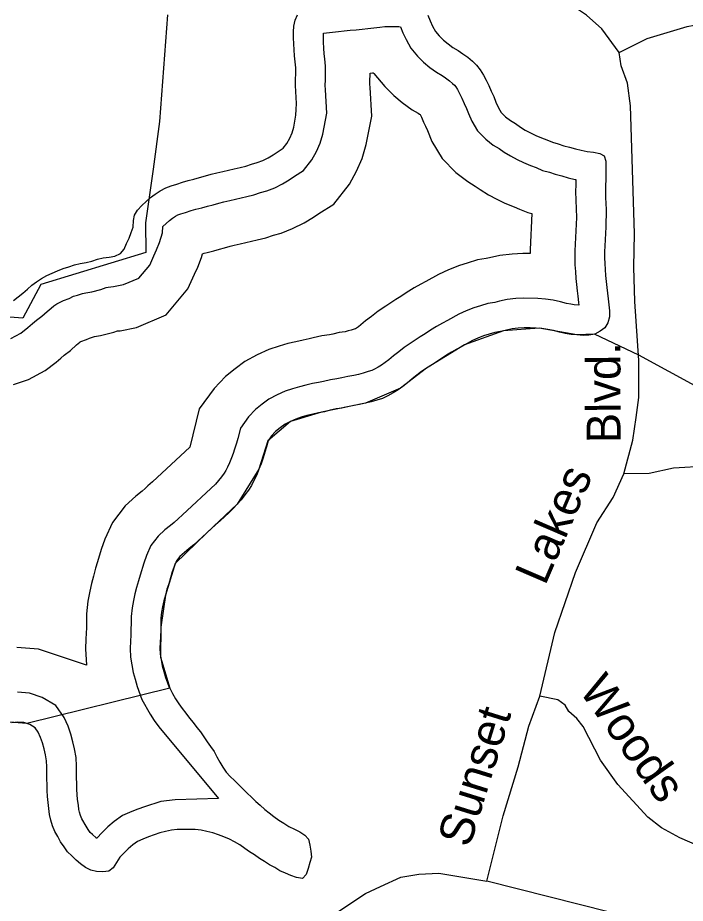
# Model space of a CAD drawing. Extents: x 2104537 to 2336408, y 34176 to 229611.
# Drawn here: x 2141453 to 2142926, y 49325 to 51279 of the extents above; entities that cross this region are included whole.
import ezdxf

# ---------------------------------------------------------------- set-up
doc = ezdxf.new("R2010")
doc.units = 0
for name, color, linetype in [('Exist Boundary Political City Limit New', 7, 'Continuous'), ('Exist Hydrographic Buffer Line', 7, 'Continuous'), ('Exist Hydrographic River Shore', 7, 'Continuous'), ('Exist Road Non-System Type 51', 7, 'Continuous'), ('Exist Road Non-System Type 51 Label', 7, 'Continuous'), ('Map Preparation Boundary City Limit Buffer Line', 7, 'Continuous')]:
    doc.layers.add(name, color=color, linetype=linetype)

msp = doc.modelspace()

# ---------------------------------------------------------------- linework, layer by layer
at = {"layer": 'Exist Boundary Political City Limit New'}
for points in [[(2141783.2, 51285.4), (2141766, 51049.7), (2141751.8, 50945.2), (2141735.2, 50826.6), (2141735.8, 50761.2), (2141503.8, 50690.6), (2141464, 50615.8), (2141330.8, 50626.1), (2141224.2, 50573), (2141168.8, 50523.4), (2141060, 50481.6), (2141009.8, 50584), (2141041, 50613.9), (2140865, 50677.5), (2140774.8, 50713.6), (2140711.5, 50695.5), (2140639.2, 50713.6), (2140558, 50749.7), (2140561.5, 50750.9), (2139465.2, 51028.2)], [(2142955.8, 50462.5), (2142823.8, 50534.1), (2142726, 50580.9), (2142687, 50579.3), (2142603.2, 50593.6), (2142525, 50588), (2142439, 50556.9), (2142355.2, 50505.3), (2142297.8, 50461.7), (2142220.2, 50428.2), (2142123.5, 50408.4), (2142054.8, 50388.1), (2142005.2, 50345.4), (2141985.2, 50282.8), (2141937.2, 50205.6), (2141870.5, 50142.3), (2141800.8, 50074.2), (2141778.8, 50004.6), (2141768.5, 49934.2), (2141768.2, 49868.1), (2141788.5, 49799.1), (2141473, 49721.3), (2141310.2, 49733.8)]]:
    msp.add_lwpolyline(points, dxfattribs=at)
at = {"layer": 'Exist Hydrographic Buffer Line'}
for points in [[(2142135.1, 51068.4), (2142132.2, 51119.9), (2142131.7, 51130.6), (2142131.9, 51141.3), (2142132.1, 51155.2), (2142132, 51172.4), (2142130.4, 51188), (2142129.5, 51199.5), (2142128.8, 51211.9), (2142128, 51225), (2142127.4, 51236.5), (2142127.4, 51245), (2142134.6, 51245.8), (2142147.4, 51247.2), (2142160.5, 51248.5), (2142173.4, 51249.9), (2142186.4, 51251.3), (2142199.6, 51252.7), (2142212.8, 51254.1), (2142225.7, 51255.5), (2142238.7, 51256.9), (2142251.8, 51258.2), (2142263.4, 51259.5), (2142272.4, 51260), (2142283.1, 51259.8), (2142293.8, 51259.6), (2142297.5, 51259.2), (2142302.8, 51246.1), (2142309.8, 51230.9), (2142320.3, 51211.7), (2142335, 51194.1), (2142348.5, 51181), (2142362.1, 51169.6), (2142377.3, 51158.6), (2142389.6, 51151.4), (2142397.1, 51146.2), (2142405.5, 51139.9), (2142412.6, 51134.1), (2142416.9, 51129.9), (2142419.6, 51126.6), (2142423.2, 51120.6), (2142427.9, 51111.5), (2142432.8, 51101.5), (2142438.2, 51089.6), (2142443.1, 51079), (2142447.7, 51067.7), (2142455, 51050.6), (2142467.8, 51029.2), (2142485.6, 51011.3), (2142502.3, 50998.1), (2142515.4, 50990.1), (2142526.4, 50982.6), (2142540.6, 50974), (2142554.9, 50966.5), (2142568.9, 50959.5), (2142584.3, 50952.9), (2142596.7, 50948.4), (2142611.1, 50942.2), (2142626.4, 50938), (2142638.7, 50933.8), (2142653.2, 50929.8), (2142667.5, 50925.9), (2142682.7, 50922.4), (2142684.8, 50922), (2142684.5, 50910.6), (2142683.9, 50895.8), (2142685.7, 50838.5)], [(2142234.1, 51061.6), (2142230.5, 51125.4), (2142230.1, 51132.4), (2142230.3, 51139.4), (2142230.6, 51154.5), (2142230.5, 51157), (2142236.1, 51157.6), (2142237.6, 51157.8), (2142238.5, 51156.1), (2142262.7, 51127), (2142282.6, 51107.8), (2142301.4, 51092), (2142323.5, 51076), (2142336.6, 51068.3), (2142339.5, 51066.4), (2142341, 51065.2), (2142343.8, 51059.6), (2142348.7, 51048.7), (2142352.8, 51039.7), (2142356.9, 51029.9), (2142367, 51005.9), (2142389.5, 50968.3), (2142420, 50937.7), (2142445.9, 50917.3), (2142462.1, 50907.3), (2142473.1, 50899.9), (2142491.9, 50888.4), (2142510.2, 50878.8), (2142527.6, 50870.1), (2142548.1, 50861.4), (2142560.5, 50856.9), (2142578.5, 50849.2), (2142587.5, 50846.7)], [(2141437.9, 50571.3), (2141459.6, 50583.1), (2141475.5, 50595.4), (2141485.5, 50604.1), (2141494.8, 50611.3), (2141506.3, 50620.5), (2141518, 50630.6), (2141526.7, 50638.4), (2141532.7, 50643.3), (2141539.2, 50647.5), (2141546.7, 50651.5), (2141554.3, 50655.1), (2141566.5, 50659.7), (2141576.4, 50664.3), (2141585.1, 50666.9), (2141596.1, 50670.4), (2141603.6, 50672.2), (2141616.8, 50674.3), (2141636.1, 50679), (2141648.1, 50683.6), (2141652.6, 50684.6), (2141664.4, 50685.9), (2141686.5, 50690.1), (2141720.1, 50704.4), (2141744.2, 50733.3), (2141753.3, 50753.7), (2141759.4, 50767.1), (2141765.6, 50783.1), (2141772.3, 50804.1), (2141773.5, 50818.2), (2141780.5, 50824.8), (2141787.8, 50831.2), (2141794.9, 50836.7), (2141801.2, 50840.9), (2141806.7, 50843.8), (2141813, 50846.2), (2141823.4, 50849.4), (2141835.7, 50853.3), (2141845.8, 50856.3), (2141859.4, 50859.5), (2141872, 50863.5), (2141884.1, 50866.4), (2141896.6, 50870.1), (2141907.7, 50872.7), (2141920.8, 50875.8), (2141933.3, 50878.8), (2141945.9, 50881.8), (2141958.8, 50884.8), (2141974.2, 50888.5), (2141988.4, 50893), (2142002.7, 50897.2), (2142020.1, 50903.9), (2142037.3, 50912.3), (2142052.3, 50921.6), (2142063.7, 50929.2), (2142083.4, 50941.8), (2142102.2, 50965.7), (2142112.1, 50984), (2142120.5, 51002.5), (2142126.1, 51022.4), (2142135.1, 51068.4)], [(2141443.4, 50469.6), (2141476.9, 50480.4), (2141513.7, 50500.5), (2141537.9, 50519.2), (2141547.9, 50527.9), (2141555.8, 50534), (2141569.4, 50544.9), (2141583.1, 50556.8), (2141590.2, 50563.1), (2141591, 50563.6), (2141592.6, 50564.3), (2141604.8, 50569), (2141611.2, 50572), (2141614, 50572.8), (2141622.8, 50575.6), (2141622.8, 50575.6), (2141636, 50577.7), (2141665.4, 50584.8), (2141673.4, 50587.9), (2141678.8, 50588.4), (2141715.2, 50595.4), (2141780.5, 50623.1), (2141828.6, 50680.8), (2141843, 50713.3), (2141850.1, 50728.8), (2141858.4, 50750.2), (2141860.9, 50758), (2141864.7, 50759.3), (2141871, 50761.1), (2141885.8, 50764.6), (2141898.3, 50768.6), (2141909.3, 50771.2), (2141921.8, 50774.9), (2141930.3, 50776.9), (2141943.7, 50780.1), (2141956.2, 50783.1), (2141968.5, 50786), (2141981.4, 50789), (2142000.5, 50793.6), (2142017.4, 50799), (2142034.3, 50803.9), (2142059.5, 50813.6), (2142085, 50826.1), (2142105.6, 50838.9), (2142117.5, 50846.8), (2142150.4, 50867.9), (2142184.8, 50911.5), (2142200.3, 50940.2), (2142213.2, 50968.5), (2142222, 50999.5), (2142234.1, 51061.6)], [(2142587.5, 50846.7), (2142584, 50767.8), (2142583.8, 50758.5), (2142567.5, 50758.8), (2142544.2, 50757.5), (2142516.6, 50754.6), (2142493.7, 50749.2), (2142486.7, 50747.5), (2142467.5, 50744.5), (2142444.9, 50737.2), (2142428, 50732.3), (2142403.6, 50722.9), (2142381.8, 50712.5), (2142353.7, 50697.2), (2142342.4, 50690.8), (2142327.7, 50682.8), (2142310.2, 50671.9), (2142298.3, 50664), (2142287.3, 50657), (2142276.3, 50649.6), (2142265.4, 50642.6), (2142248.2, 50631.2), (2142233.4, 50619.7), (2142220.6, 50609.8), (2142210.2, 50601.1), (2142205, 50597), (2142200.7, 50594), (2142198.1, 50592.3), (2142197.3, 50592.1), (2142188.8, 50589.4), (2142182, 50587.7), (2142175.5, 50586.2), (2142162.6, 50584.2), (2142148.2, 50580.8), (2142141, 50579.5), (2142123.8, 50576.7), (2142105.1, 50572.3), (2142096.1, 50570.2), (2142083.2, 50567.8), (2142066.5, 50563.9), (2142049.3, 50559.8), (2142029.9, 50554.1), (2142007.1, 50546.6), (2141981.6, 50535.1), (2141954, 50520.1), (2141932.9, 50504.2), (2141911.2, 50487.4), (2141886.3, 50460.7), (2141853.6, 50415.7), (2141832.9, 50331.3)], [(2142685.7, 50838.5), (2142682.4, 50764.6), (2142682.1, 50749), (2142682.6, 50733.5), (2142683.4, 50718.7), (2142684.6, 50703.9), (2142686, 50690), (2142687.5, 50676.5), (2142688.9, 50664.3), (2142690.3, 50650.7), (2142691.1, 50644.8), (2142681, 50645.5), (2142673.2, 50646.7), (2142664.2, 50648.7), (2142650.5, 50652.4), (2142634.2, 50655.7), (2142617.6, 50658.1), (2142600.5, 50659.7), (2142569.3, 50660.3), (2142552.1, 50659.4), (2142533.2, 50657.4), (2142516.3, 50653.4), (2142505.8, 50650.9), (2142490.4, 50648.5), (2142473.8, 50643.2), (2142459.5, 50638.9), (2142442.5, 50632.4), (2142426.6, 50624.8), (2142401.4, 50611.1), (2142390.1, 50604.7), (2142377.3, 50597.7), (2142363.5, 50589.2), (2142352.2, 50581.6), (2142341.2, 50574.6), (2142330.2, 50567.3), (2142319.3, 50560.3), (2142305.8, 50551.3), (2142293.7, 50541.9), (2142282.4, 50533.1), (2142272, 50524.4), (2142263.7, 50518), (2142255.8, 50512.4), (2142248.2, 50507.5), (2142240.5, 50503.3), (2142234.3, 50500.4), (2142226.3, 50498), (2142215.1, 50494.5), (2142204.9, 50492), (2142194.6, 50489.6), (2142181.7, 50487.5), (2142168.2, 50484.4), (2142157.4, 50482.4), (2142142.9, 50480.1), (2142127.7, 50476.5), (2142116.4, 50473.8), (2142103.5, 50471.5), (2142089.1, 50468.1), (2142074.5, 50464.6), (2142059.2, 50460.1), (2142042.8, 50454.7), (2142025.4, 50446.9), (2142007.4, 50437.1), (2141992.6, 50425.9), (2141977.7, 50414.4), (2141962.3, 50397.9), (2141944.6, 50373.5), (2141938.9, 50350.1), (2141935.6, 50340), (2141931.6, 50326.9), (2141928.7, 50317.1), (2141924.6, 50307.6), (2141920.3, 50296.6), (2141915.9, 50287.5), (2141912.1, 50279.6), (2141908.5, 50274.2), (2141902.4, 50265.9), (2141889.2, 50249.3)], [(2141832.9, 50331.3), (2141750.2, 50254.5), (2141740.5, 50245.8), (2141734.1, 50239.9), (2141727.4, 50234.5), (2141713.5, 50222.9), (2141689.9, 50201.7), (2141662, 50165.1), (2141645.3, 50128.6), (2141637.5, 50105.3), (2141629.4, 50077.9), (2141625, 50064), (2141620.2, 50046.5), (2141616.1, 50030.3), (2141612.4, 50013.5), (2141607.8, 49991.6), (2141605.1, 49963.2), (2141604.7, 49944), (2141604.5, 49932.8), (2141604, 49920.7), (2141603.4, 49907.8), (2141602.5, 49886.4), (2141604.5, 49849.9)], [(2141889.2, 50249.3), (2141816.5, 50181.8), (2141806.8, 50173.1), (2141798.5, 50165.3), (2141789.8, 50158.4), (2141778, 50148.5), (2141762.6, 50134.7), (2141746.9, 50114.2), (2141737, 50092.4), (2141731.4, 50075.6), (2141723.5, 50049), (2141719.4, 50036.2), (2141715.4, 50021.3), (2141711.8, 50007.4), (2141708.6, 49992.9), (2141705.3, 49976.9), (2141703.4, 49957.6), (2141703.1, 49942.1), (2141702.9, 49929.7), (2141702.3, 49916.4), (2141701.8, 49903.4), (2141701, 49887), (2141702.1, 49867.8), (2141704.5, 49850.8), (2141708, 49833.8), (2141712, 49819), (2141716.4, 49803.3), (2141726.6, 49774.4)], [(2141604.5, 49849.9), (2141498.9, 49885.7), (2141450.9, 49889.1)], [(2141768.7, 49549.4), (2141732.7, 49537.8), (2141718.4, 49532.5), (2141704.5, 49527.2), (2141684.6, 49518.5), (2141666.2, 49505.4), (2141652.2, 49493.2), (2141640.4, 49481.5), (2141627.1, 49467.7), (2141625.8, 49468.8), (2141618.2, 49476.2), (2141613.2, 49481.2), (2141608.7, 49487.4), (2141603.8, 49494.6), (2141594.6, 49511.3), (2141591.8, 49518.3), (2141589.2, 49526.1), (2141587.9, 49531.9), (2141586.9, 49541.5), (2141585.2, 49553.8), (2141584.4, 49564.5), (2141583.7, 49576), (2141583.3, 49589.2), (2141582.6, 49601.5), (2141582.6, 49612.2), (2141582.9, 49626.9), (2141581.8, 49646.5), (2141578.4, 49665.2), (2141574.9, 49680.7), (2141570.6, 49697.6), (2141564.2, 49715.5), (2141555.4, 49734.5), (2141537.4, 49761.3), (2141506.9, 49779), (2141479.3, 49788.4), (2141452.5, 49790.3)], [(2141726.6, 49774.4), (2141745.2, 49742.1), (2141754, 49728.3), (2141764.1, 49714.3), (2141896.3, 49555.6)], [(2141896.3, 49555.6), (2141800.4, 49552.8), (2141768.7, 49549.4)]]:
    msp.add_lwpolyline(points, dxfattribs=at)
at = {"layer": 'Exist Hydrographic River Shore'}
for points in [[(2142066.4, 51063.8), (2142067.6, 51076.9), (2142067.9, 51090), (2142067.5, 51103.2), (2142066.7, 51116.3), (2142066, 51129.4), (2142066.3, 51142.6), (2142066.5, 51155.7), (2142066.4, 51168.8), (2142065, 51181.9), (2142064, 51195.1), (2142063.3, 51208.2), (2142062.5, 51221.4), (2142061.8, 51234.5), (2142061.7, 51247.6), (2142062.6, 51260.7), (2142065.5, 51273.8), (2142070.7, 51285.2)], [(2142358.1, 51284.6), (2142363.1, 51272), (2142368.4, 51260.4), (2142374.8, 51248.8), (2142383.1, 51238.8), (2142392.5, 51229.8), (2142402.5, 51221.4), (2142413.1, 51213.6), (2142424.8, 51206.8), (2142435.5, 51199.4), (2142445.9, 51191.7), (2142456.2, 51183.3), (2142465.5, 51174.2), (2142473.5, 51164.2), (2142480.5, 51152.6), (2142486.5, 51141), (2142492.2, 51129.4), (2142497.9, 51116.8), (2142503.3, 51105.2), (2142508.3, 51093), (2142513.6, 51080.4), (2142520, 51069.8), (2142529.3, 51060.4), (2142540, 51052), (2142551, 51045.3), (2142562, 51037.8), (2142573, 51031), (2142584.7, 51024.9), (2142596.4, 51019.1), (2142608.5, 51014), (2142620.8, 51009.5), (2142632.9, 51004.3), (2142645.6, 51000.8), (2142658, 50996.6), (2142670.7, 50993.1), (2142683.5, 50989.5), (2142696.2, 50986.7), (2142709.3, 50984.1), (2142723.7, 50982.2), (2142737.1, 50979.3), (2142746.8, 50974.2), (2142750.9, 50962.6), (2142750.6, 50948.9), (2142750.3, 50934.8), (2142750.4, 50921.6), (2142750.1, 50908.5), (2142749.6, 50895.4), (2142750, 50882.3), (2142750.4, 50869.1), (2142751.1, 50856), (2142751.2, 50842.9), (2142750.9, 50829.8), (2142750.3, 50816.6), (2142749.7, 50803.5), (2142748.8, 50788.8)], [(2141443.9, 50654.8), (2141454.2, 50662.8), (2141464.2, 50670.9), (2141474.6, 50679.8), (2141484.3, 50688.5), (2141494.3, 50696.5), (2141505.6, 50703.9), (2141517.2, 50710.2), (2141528.8, 50715.5), (2141541, 50720.2), (2141553.2, 50725.9), (2141565.8, 50729.6), (2141578.3, 50733.6), (2141590.8, 50736.7), (2141604, 50738.7), (2141616.5, 50741.7), (2141628.8, 50746.4), (2141641.6, 50749.5), (2141654.8, 50750.8), (2141667.3, 50753.2), (2141679.9, 50758.6), (2141687.9, 50768.3), (2141693.4, 50780.6), (2141698.9, 50792.6), (2141703.7, 50805), (2141707.6, 50817.1), (2141708.8, 50831.2), (2141710.7, 50843.3), (2141717.5, 50854.6), (2141726.9, 50864.3), (2141736.2, 50873.3), (2141746.2, 50882), (2141756.6, 50890), (2141767.5, 50897.3), (2141779.5, 50903.6), (2141791.7, 50908.3), (2141803.9, 50912), (2141816.4, 50916), (2141829, 50919.7), (2141841.8, 50922.8), (2141854.4, 50926.8), (2141867.2, 50929.8), (2141879.8, 50933.5), (2141892.6, 50936.6), (2141905.5, 50939.6), (2141918, 50942.6), (2141930.9, 50945.7), (2141943.7, 50948.7), (2141956.6, 50951.7), (2141969.1, 50955.8), (2141981.7, 50959.5), (2141993.9, 50964.1), (2142005.5, 50969.8), (2142016.8, 50976.8), (2142027.8, 50984.2), (2142038.7, 50991.2), (2142047.1, 51001.8), (2142053.3, 51013.2), (2142058.7, 51025.2), (2142062.3, 51037.6), (2142064.8, 51050.7), (2142066.4, 51063.8)], [(2142748.8, 50788.8), (2142748.6, 50775.7), (2142748, 50762.5), (2142747.7, 50749.4), (2142748.1, 50736.3), (2142748.9, 50723.2), (2142749.9, 50710), (2142751.3, 50696.9), (2142752.7, 50683.7), (2142754.1, 50671.5), (2142755.5, 50658.4), (2142757.2, 50645.2), (2142758.9, 50632.1), (2142758.7, 50619), (2142754.8, 50605.9), (2142748.7, 50594.5), (2142738, 50587.2), (2142726.1, 50580.9), (2142713.3, 50578.8), (2142700.4, 50578.1), (2142687, 50579.3), (2142673.9, 50580.2), (2142661.1, 50582.1), (2142648.4, 50585), (2142635.3, 50588.5), (2142622.9, 50591.1), (2142609.8, 50592.9), (2142596.7, 50594.2), (2142583.6, 50594.4), (2142570.5, 50594.7), (2142557.4, 50594), (2142544.2, 50592.6), (2142531.4, 50589.5), (2142518.5, 50586.5), (2142505.7, 50584.5), (2142493.1, 50580.4), (2142480.6, 50576.7), (2142468.3, 50572.1), (2142456.4, 50566.4), (2142444.8, 50560), (2142433.2, 50553.7), (2142421.9, 50547.4), (2142410.3, 50541), (2142399, 50534), (2142388.1, 50526.7), (2142377.1, 50519.7), (2142366.1, 50512.3), (2142355.2, 50505.3), (2142344.2, 50498), (2142333.9, 50490), (2142323.5, 50482), (2142313.2, 50473.3), (2142302.9, 50465.3), (2142292.6, 50458), (2142281.6, 50451), (2142270, 50444.6), (2142257.7, 50439), (2142245.5, 50435.3), (2142232.7, 50431.3), (2142220.1, 50428.2), (2142207.3, 50425.2), (2142194.4, 50423.1), (2142181.6, 50420.1), (2142168.4, 50417.7), (2142155.6, 50415.7), (2142142.7, 50412.6), (2142129.9, 50409.6), (2142117, 50407.2), (2142104.2, 50404.2), (2142091.3, 50401.2), (2142078.8, 50397.5), (2142066.6, 50393.4), (2142054.6, 50388.1), (2142043, 50381.8), (2142032.4, 50373.8), (2142022.1, 50365.8), (2142013, 50356.1), (2142005.3, 50345.4), (2142002, 50332.3), (2141998.2, 50320.3), (2141994.4, 50307.9), (2141990.5, 50294.8), (2141985.3, 50282.8), (2141980.5, 50270.4), (2141975, 50259), (2141969.2, 50247), (2141962.1, 50236.3), (2141954.4, 50226), (2141946, 50215.3), (2141937.3, 50205.6), (2141928.2, 50196), (2141919.2, 50186.3), (2141909.5, 50177.6), (2141899.8, 50168.6), (2141889.8, 50160), (2141880.1, 50150.9), (2141870.4, 50142.3)], [(2141870.4, 50142.3), (2141860.7, 50133.3), (2141851, 50124.6), (2141841.3, 50115.6), (2141831.4, 50107.6), (2141821, 50098.9), (2141811, 50089.9), (2141803.6, 50080.2), (2141798.1, 50068.2), (2141793.9, 50055.8), (2141790.1, 50042.8), (2141786.2, 50029.7), (2141782.4, 50017.7), (2141778.8, 50004.6), (2141775.6, 49992.2), (2141772.8, 49979.1), (2141770.2, 49967), (2141769, 49953.9), (2141768.7, 49940.8), (2141768.5, 49927.7), (2141767.9, 49913.6), (2141767.3, 49900.5), (2141766.7, 49887.4), (2141767.5, 49874.2), (2141769.2, 49862), (2141771.9, 49848.9), (2141775.3, 49836.3), (2141778.9, 49823.1), (2141783.3, 49810.9), (2141787.5, 49801.1)], [(2141788.5, 49799.1), (2141794.7, 49787.7), (2141801.3, 49776.1), (2141808.3, 49765.2), (2141816, 49754.5), (2141824.3, 49744.5), (2141832.3, 49733.5), (2141840.3, 49723.5), (2141848.3, 49712.9), (2141856.3, 49702.9), (2141864, 49691.9), (2141871.4, 49681.2), (2141878.7, 49670.3), (2141886.4, 49659.6), (2141892.7, 49648), (2141898.7, 49636.4), (2141905.4, 49624.8), (2141913, 49613.8), (2141921.7, 49604.8), (2141931.1, 49595.4), (2141940.7, 49586.4), (2141950.1, 49577), (2141959.4, 49568), (2141968.7, 49558.6), (2141978.4, 49549.6), (2141988.1, 49541.2), (2141998.1, 49531.8), (2142008.1, 49524.4), (2142018.4, 49516), (2142029.4, 49508.2), (2142040.1, 49501.5), (2142051.5, 49494), (2142063.5, 49487.9), (2142075.2, 49482.1), (2142086.2, 49475.3), (2142094.3, 49466), (2142097.6, 49452.8), (2142099.7, 49439.6), (2142101.4, 49426.4), (2142097.5, 49414.4), (2142094, 49401.3), (2142089.8, 49388.3), (2142081.1, 49379.3), (2142068, 49381.2), (2142055.6, 49385.7), (2142043.6, 49390.8), (2142031.6, 49396.6), (2142020.2, 49403.4), (2142008.8, 49409.5), (2141997.8, 49417), (2141986.8, 49423.7), (2141975.8, 49431.5), (2141964.4, 49438.3), (2141953.8, 49445.7), (2141943.1, 49453.5), (2141931.7, 49460.2), (2141920.4, 49466), (2141908, 49471.2), (2141895.9, 49475.7), (2141883.2, 49479.9), (2141870.5, 49483.4), (2141857.7, 49486.3), (2141844.6, 49487.2), (2141831.5, 49487.4), (2141818.4, 49487.7), (2141804.9, 49487.3), (2141792.1, 49485.9), (2141779.3, 49482.9)], [(2141779.3, 49482.9), (2141766.7, 49479.8), (2141754.2, 49475.8), (2141741.6, 49471.1), (2141729.4, 49466.4), (2141717.2, 49461.1), (2141706.8, 49453.8), (2141696.8, 49445.1), (2141687.1, 49435.4), (2141678.4, 49426.4), (2141671, 49414.4), (2141663.5, 49403.1), (2141653.9, 49395.7), (2141641, 49393.7), (2141626.9, 49394.6), (2141614.2, 49397.5), (2141602.8, 49403.3), (2141591.8, 49411.7), (2141581.8, 49420.1), (2141572.2, 49429.4), (2141563.2, 49438.5), (2141555.2, 49449.5), (2141547.8, 49460.1), (2141541.5, 49471.7), (2141535.1, 49483.3), (2141530.1, 49495.9), (2141526.1, 49508.1), (2141523.1, 49520.6), (2141521.7, 49533.8), (2141520, 49546.9), (2141518.9, 49560.1), (2141518.2, 49573.2), (2141517.8, 49586.4), (2141517, 49599.5), (2141517, 49612.6), (2141517.2, 49625.7), (2141516.5, 49638.9), (2141514.1, 49652.1), (2141511.1, 49665.2), (2141507.7, 49678.4), (2141503.4, 49690.6), (2141498, 49702.2), (2141491.3, 49712.2), (2141479.6, 49719), (2141466.3, 49723.5), (2141453.5, 49724.4), (2141440, 49723)]]:
    msp.add_lwpolyline(points, dxfattribs=at)
at = {"layer": 'Exist Road Non-System Type 51'}
for points in [[(2142780.1, 51202.6), (2142742, 51254.5), (2142707.8, 51284.4), (2142643.7, 51327.9), (2142601.7, 51343.8)], [(2142780.1, 51202.6), (2142842, 51232.9), (2142929.8, 51259.4), (2142991.8, 51271.7), (2143108, 51278), (2143162, 51284.1)], [(2142790.4, 50272.8), (2142810.2, 50346.9), (2142817.7, 50396.7), (2142823.5, 50440.8), (2142823.1, 50522.9), (2142814.8, 50652.6), (2142812.3, 50728.8), (2142814, 50802.6), (2142804.7, 51084.6), (2142798.5, 51134.6), (2142784.4, 51172.7), (2142780.1, 51202.6)], [(2144009.3, 50523.9), (2143913.3, 50499.5), (2143821.5, 50471.1), (2143703.4, 50438.6), (2143611.6, 50408.2), (2143525.9, 50385.9), (2143387.9, 50357.4), (2143246, 50332.6), (2142974.1, 50289.6), (2142900.2, 50285.1), (2142846.5, 50273.1), (2142790.4, 50272.8)], [(2142604.7, 49781.9), (2142637.9, 49922.1), (2142683.4, 50054.4), (2142730.8, 50164.4), (2142766.7, 50220.5), (2142790.4, 50272.8)], [(2142488.2, 49373.4), (2142523.8, 49517.7), (2142557.4, 49625.7), (2142580.8, 49715.8), (2142604.7, 49781.9)], [(2143050.1, 49434.1), (2142992.1, 49437.8), (2142957.9, 49449.6), (2142914, 49469.2), (2142873.7, 49491.3), (2142843.6, 49514.8), (2142777.4, 49586.6), (2142739.1, 49640.5), (2142700.8, 49714.5), (2142686.7, 49732.1), (2142668.7, 49748.2), (2142660.7, 49762.1), (2142644.6, 49773.9), (2142604.7, 49781.9)], [(2144271.7, 49600.6), (2144219.2, 49603.1), (2144113.2, 49604.5), (2144055.1, 49602.3), (2143979.3, 49582.1), (2143945.2, 49570), (2143526.4, 49339.9), (2143402.9, 49265.5), (2143334.9, 49229.1), (2143261.1, 49194.7), (2143189.1, 49190.5), (2143065.1, 49224.1), (2142926.9, 49257.3), (2142828.7, 49287.1), (2142488.2, 49373.4)], [(2142253.5, 49361.7), (2142298.4, 49382.6), (2142338.2, 49388.7), (2142382.2, 49390.8), (2142488.2, 49373.4)], [(2141695.5, 47728), (2141689.1, 47838.1), (2141670.7, 47974), (2141621.4, 48239.7), (2141592.4, 48423.4), (2141578.3, 48487.3), (2141574, 48523.5), (2141587.7, 48651.5), (2141603.3, 48715.5), (2141658.5, 48903.8), (2141680.4, 48949.9), (2141726.1, 49008.1), (2141759.9, 49040.3), (2141829.7, 49086.5), (2141847.6, 49094.7), (2141925.4, 49150.9), (2142220.6, 49346.4), (2142253.5, 49361.7)]]:
    msp.add_lwpolyline(points, dxfattribs=at)
at = {"layer": 'Map Preparation Boundary City Limit Buffer Line'}
for points in [[(2141783.2, 51285.4), (2141766, 51049.7), (2141751.8, 50945.2), (2141735.2, 50826.6), (2141735.8, 50761.2), (2141503.8, 50690.6), (2141464, 50615.8), (2141330.8, 50626.1), (2141224.2, 50573), (2141168.8, 50523.4), (2141060, 50481.6), (2141009.8, 50584), (2141041, 50613.9), (2140865, 50677.5), (2140774.8, 50713.6), (2140711.5, 50695.5), (2140639.2, 50713.6), (2140558, 50749.7), (2140561.5, 50750.9), (2139465.2, 51028.2)], [(2142955.8, 50462.5), (2142823.8, 50534.1), (2142726, 50580.9), (2142687, 50579.3), (2142603.2, 50593.6), (2142525, 50588), (2142439, 50556.9), (2142355.2, 50505.3), (2142297.8, 50461.7), (2142220.2, 50428.2), (2142123.5, 50408.4), (2142054.8, 50388.1), (2142005.2, 50345.4), (2141985.2, 50282.8), (2141937.2, 50205.6), (2141870.5, 50142.3), (2141800.8, 50074.2), (2141778.8, 50004.6), (2141768.5, 49934.2), (2141768.2, 49868.1), (2141788.5, 49799.1), (2141473, 49721.3), (2141310.2, 49733.8)]]:
    msp.add_lwpolyline(points, dxfattribs=at)

# ---------------------------------------------------------------- texts
at = {"layer": 'Exist Road Non-System Type 51 Label'}
for s, rotation, p in [('Blvd.', 90.1716, (2142783.3, 50340.2)), ('Lakes', 66.6844, (2142616.7, 50023.9)), ('Woods', 305.4214, (2142689.5, 49795.2)), ('Sunset', 72.7213, (2142449.7, 49445.3))]:
    msp.add_text(s, height=75, rotation=rotation, dxfattribs=at).set_placement(p)

doc.saveas('drawing.dxf')
